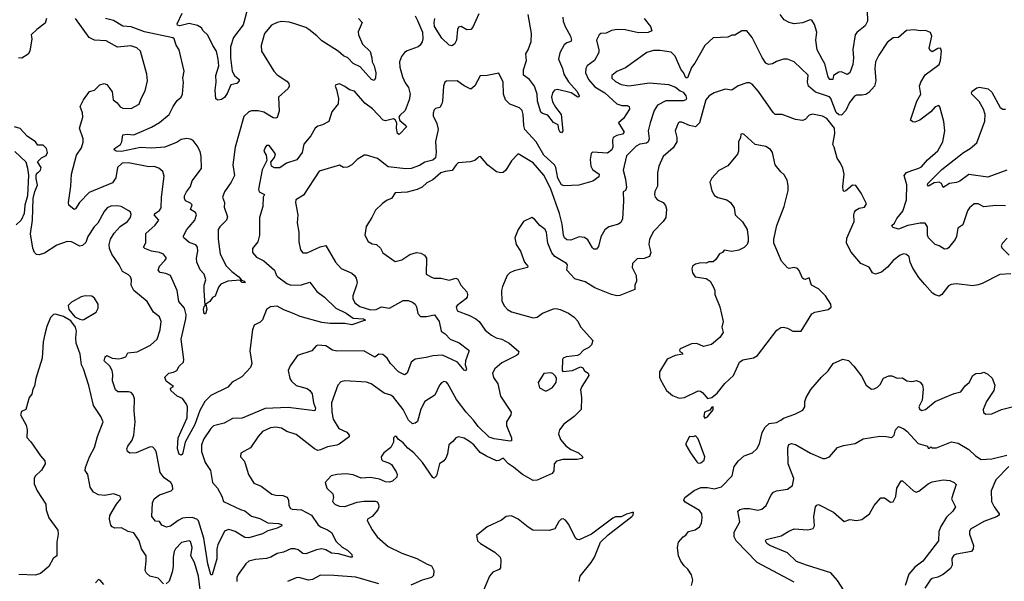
# Model space of a CAD drawing. Extents: x 1954683 to 2060285, y 904798 to 1016299.
# Tile 317 of 472: x 1986162 to 1993437, y 983116 to 987267. Entities that reach past the tile are written whole.
import ezdxf

# ---------------------------------------------------------------- set-up
doc = ezdxf.new("R2010")
doc.units = 0

msp = doc.modelspace()

# ---------------------------------------------------------------- linework, layer by layer
at = {"layer": '0CON10XD'}
for points in [[(1987851.5, 987375), (1987812.3, 987227.7), (1987742.5, 987135), (1987719.1, 987065), (1987719.3, 986985), (1987731.5, 986885), (1987749.2, 986855), (1987782.5, 986825), (1987783.3, 986815), (1987766.7, 986795), (1987722.5, 986785), (1987695, 986720.6), (1987675, 986692.5), (1987653.5, 986676.5), (1987625, 986671.5), (1987611.9, 986681.9), (1987606.8, 986746.8), (1987614.5, 986805), (1987611.4, 986855), (1987632.3, 986925), (1987629.4, 986975), (1987615.7, 987035), (1987589.7, 987075), (1987552.7, 987152.7), (1987516.9, 987185), (1987505, 987206.7), (1987475, 987223.2), (1987415, 987238.5), (1987345, 987220.8), (1987328.8, 987225), (1987324.3, 987235), (1987362.9, 987315)], [(1992422.2, 987405), (1992425.6, 987255), (1992408.3, 987221.7), (1992347.4, 987172.6), (1992335.7, 987155), (1992316.8, 987046.8), (1992322.2, 986985), (1992317.8, 986935), (1992295.8, 986875), (1992275, 986860.6), (1992235, 986880.5), (1992215, 986879.5), (1992174, 986855), (1992170, 986825), (1992147.5, 986825), (1992135, 986843.3), (1992111, 986941), (1992091.8, 986975), (1992054.5, 987045), (1992043.4, 987115), (1992052.7, 987175), (1992035, 987231.2), (1992015, 987262), (1992003.4, 987266.6), (1991946.9, 987243.1), (1991885, 987236.9), (1991846.7, 987245), (1991811.2, 987265), (1991780, 987305)], [(1986359.5, 987275), (1986348.8, 987241.2), (1986287.5, 987195), (1986246.7, 987155), (1986252.5, 987125), (1986236.6, 987033.4), (1986225, 987011.4), (1986178.1, 986981.9), (1986153.6, 986983.6)], [(1988501.7, 986751.7), (1988517.5, 986685), (1988515.6, 986645), (1988469.2, 986585), (1988445.7, 986515), (1988399.7, 986490.3), (1988365, 986480.8), (1988345.5, 986464.5), (1988312.2, 986407.8), (1988262.2, 986347.8), (1988248.8, 986285), (1988209.3, 986230.7), (1988133.3, 986206.7), (1988085, 986172), (1988045, 986171.2), (1988023.3, 986185), (1988017, 986213), (1988045, 986247.5), (1988051.2, 986275), (1988005, 986336.2), (1987985, 986336.2), (1987975, 986322.5), (1987966.7, 986295), (1987983.3, 986265), (1987986.7, 986225), (1987953, 986157), (1987926, 986015), (1987931.2, 985995), (1987970, 985975), (1987960, 985955), (1987958.9, 985885), (1987932.7, 985805), (1987934.3, 985674.3), (1987921.4, 985625), (1987882.5, 985575), (1987880.8, 985545), (1987910.9, 985510.9), (1987965, 985484.3), (1988044.5, 985415), (1988059.4, 985375), (1988070, 985365), (1988135, 985316.9), (1988165, 985304.6), (1988243.7, 985306.3), (1988305.6, 985325.6), (1988357.7, 985257.7), (1988414.6, 985214.6), (1988497.1, 985135), (1988575, 985096.9), (1988625, 985061.5), (1988702.5, 985055), (1988716.2, 985045), (1988615, 985010.6), (1988565, 985021.5), (1988455, 985022.2), (1988395, 985029.1), (1988235, 985072.5), (1988178, 985098), (1988112.7, 985122.7), (1988065, 985148.8), (1988015, 985144.2), (1987985.4, 985124.6), (1987955, 985048), (1987938.7, 985031.3), (1987895, 985008.8), (1987881.4, 984975), (1987861.7, 984818.3), (1987876.7, 984725), (1987866.9, 984695), (1987803, 984627), (1987732.8, 984587.2), (1987699.7, 984550.3), (1987575, 984489.6), (1987530.5, 984445), (1987492.3, 984377.7), (1987455, 984273.6), (1987385.3, 984144.7), (1987365, 984054.6), (1987355, 984047.5), (1987338.9, 984055), (1987326.9, 984095), (1987329.6, 984139.6), (1987333.5, 984175), (1987399.6, 984325), (1987400.7, 984405), (1987395, 984425.7), (1987365, 984466.7), (1987324.7, 984484.7), (1987278, 984525), (1987276.1, 984543.9), (1987297.5, 984555), (1987243.3, 984595), (1987234.1, 984624.1), (1987263.3, 984655), (1987298.3, 984661.7), (1987323.3, 984675), (1987340.8, 984705), (1987371.3, 984735), (1987374, 984755), (1987355.9, 984905), (1987390, 985055), (1987390.6, 985085), (1987379.6, 985135), (1987338.2, 985185), (1987324.4, 985265), (1987275.8, 985375), (1987241.7, 985391.7), (1987199.1, 985399.1), (1987185.5, 985415), (1987195.8, 985445), (1987234.4, 985485.6), (1987246.2, 985505), (1987225, 985532.9), (1987195, 985546.5), (1987135.3, 985555.3), (1987087.5, 985575), (1987076.7, 985585), (1987095, 985616.7), (1987095, 985685.5), (1987162.9, 985747.1), (1987190, 985785), (1987156.2, 985825), (1987165, 985837.2), (1987194.7, 985855.3), (1987208.2, 985875), (1987208.9, 985955), (1987228.9, 986108.9), (1987218.6, 986145), (1987190.2, 986170.2), (1987155, 986181.8), (1987115, 986179.6), (1986965, 986209.6), (1986919.2, 986205), (1986885.6, 986175), (1986872.5, 986097.5), (1986848.5, 986061.5), (1986675, 985988.5), (1986604.1, 985915.9), (1986575, 985868.8), (1986564.4, 985864.4), (1986523.8, 985895), (1986521.4, 985915), (1986539.4, 986035), (1986543.6, 986125), (1986582.5, 986265), (1986619.3, 986320.7), (1986631.7, 986361.7), (1986631.2, 986385), (1986604, 986465), (1986627.8, 986545), (1986625, 986577.5), (1986607.5, 986625), (1986633.8, 986675), (1986678, 986735), (1986715, 986745.6), (1986754.2, 986785.8), (1986785, 986793.8), (1986805, 986786.7), (1986828.8, 986758.8), (1986845, 986732.5), (1986853.1, 986675), (1986882.1, 986652.1), (1986905, 986622), (1986925, 986613.8), (1986985, 986610.8), (1987045, 986641.2), (1987058.6, 986685), (1987088.3, 986741.7), (1987106.7, 986815), (1987101.4, 986865), (1987054.5, 987034.5), (1987027.4, 987057.4), (1986982.5, 987072.5), (1986885, 987064.4), (1986800.9, 987110.9), (1986715, 987116), (1986675.8, 987135.8), (1986575, 987274.5)], [(1990775.6, 987275), (1990823.6, 987215), (1990832.9, 987185), (1990805, 987170.9), (1990735, 987169.8), (1990635, 987191.1), (1990575.4, 987194.6), (1990535, 987187.3), (1990495, 987168.1), (1990455, 987164.2), (1990444.2, 987155), (1990424.3, 987115), (1990442.1, 987045), (1990441.5, 987025), (1990407.8, 986965), (1990354.3, 986925), (1990344.4, 986905), (1990341.5, 986875), (1990363.8, 986825), (1990410.8, 986770.8), (1990485, 986725.3), (1990574.8, 986644.8), (1990611.9, 986631.9), (1990651.5, 986631.5), (1990665.7, 986625), (1990666.9, 986605), (1990623.5, 986536.5), (1990586.2, 986505), (1990629.4, 986435), (1990615, 986420), (1990575, 986411.8), (1990547.1, 986395), (1990541.5, 986375), (1990543.8, 986325), (1990536.4, 986305), (1990505, 986280.8), (1990395, 986286.7), (1990383.6, 986276.4), (1990375.9, 986234.1), (1990380.8, 986185), (1990395, 986160), (1990443.3, 986125), (1990442, 986105), (1990397.8, 986072.2), (1990294.4, 986044.4), (1990185, 986038.1), (1990164.2, 986045), (1990138.1, 986095), (1990124, 986175), (1990113.2, 986195), (1990035, 986264.6), (1989977.7, 986365), (1989895.3, 986455), (1989886.2, 986485), (1989881.8, 986565), (1989874.4, 986595), (1989855.7, 986615), (1989783.2, 986643.2), (1989750.9, 986675), (1989736.2, 986715), (1989734.4, 986805), (1989701.7, 986871.7), (1989615.7, 986854.3), (1989565, 986851.2), (1989525, 986776.7), (1989495, 986752.5), (1989445, 986778.6), (1989395, 986815.6), (1989315, 986812.5), (1989304.3, 986805), (1989293.5, 986775), (1989286.8, 986665), (1989280.5, 986645), (1989265, 986618.8), (1989235, 986611.2), (1989225, 986601.2), (1989215.7, 986575), (1989215.8, 986555), (1989245, 986500), (1989254.3, 986455), (1989234.1, 986365.9), (1989240, 986285), (1989234.7, 986245.3), (1989215, 986227.5), (1989155, 986213.2), (1989115, 986189.7), (1989055, 986166.1), (1989014.4, 986164.4), (1988885, 986180.2), (1988805, 986239.7), (1988725, 986265.8), (1988705.9, 986264.1), (1988655, 986233.8), (1988615, 986194), (1988585, 986176), (1988555, 986174.3), (1988525, 986192.5), (1988375, 986147.5), (1988259.3, 985970.7), (1988202, 985935), (1988198.6, 985915), (1988215.7, 985825), (1988211.4, 985765), (1988224.3, 985695), (1988224.2, 985625), (1988236, 985565), (1988255, 985543.8), (1988285, 985542.9), (1988381.4, 985588.6), (1988425, 985598.8), (1988495.8, 985475), (1988538.1, 985428.1), (1988615, 985392.5), (1988636, 985375), (1988648, 985355), (1988654.2, 985325), (1988651.4, 985305), (1988623.8, 985225), (1988622.3, 985205), (1988637.7, 985175), (1988675, 985146.2), (1988755, 985123), (1988795, 985125.7), (1988835, 985143.5), (1988895, 985134.1), (1988995, 985191.9), (1989032, 985192), (1989065, 985179.4), (1989085, 985164), (1989094.4, 985145), (1989103.3, 985095), (1989122.4, 985072.4), (1989168.2, 985071.8), (1989226.7, 985085), (1989261.8, 985035), (1989277.1, 984965), (1989306.2, 984945), (1989342, 984905), (1989408.2, 984878.2), (1989480, 984825), (1989481.2, 984815), (1989455.5, 984745), (1989454, 984715), (1989462.5, 984685), (1989457.5, 984672.5), (1989445, 984676.2), (1989396.5, 984736.5), (1989355, 984755.4), (1989285, 984787.5), (1989215, 984782.7), (1989165, 984768.9), (1989085, 984758.8), (1989054.5, 984735), (1989025, 984653.3), (1989005, 984641.2), (1988960, 984665), (1988902, 984725), (1988876.2, 984765), (1988845, 984791.2), (1988815, 984793.3), (1988785, 984773.3), (1988705, 984819.6), (1988505, 984815.8), (1988472.5, 984825), (1988425, 984855.6), (1988365, 984862), (1988353, 984857), (1988319.7, 984820.3), (1988215, 984783.8), (1988160.6, 984709.4), (1988146.5, 984675), (1988158.1, 984615), (1988170.8, 984595), (1988205, 984563.3), (1988285, 984540), (1988306.5, 984525), (1988322.4, 984502.4), (1988333.6, 984435), (1988347.5, 984395), (1988342.5, 984375), (1988145, 984401.4), (1987976.2, 984393.8), (1987805, 984322.5), (1987735, 984318.9), (1987673.3, 984285), (1987595, 984265.6), (1987573.3, 984245), (1987521.4, 984168.6), (1987504.4, 984125), (1987504.5, 984075.5), (1987531.1, 983995), (1987571.5, 983935), (1987586.5, 983845), (1987624, 983804), (1987655.3, 983745.3), (1987668.2, 983705), (1987793, 983647), (1987825, 983635.6), (1987875, 983597.8), (1987935, 983580.6), (1987995, 983547.1), (1988073, 983543), (1988096.1, 983536.1), (1988097.5, 983525), (1988065, 983508.1), (1987995, 983490), (1987955, 983467.8), (1987855, 983437.1), (1987825, 983440), (1987755, 983483.2), (1987724.8, 983494.8), (1987705, 983497.5), (1987675, 983487.2), (1987625.2, 983385), (1987619.1, 983355), (1987618.6, 983281.4), (1987585, 983163.8), (1987575, 983163.3), (1987551.9, 983245), (1987521.5, 983435), (1987482.3, 983562.3), (1987471.4, 983575), (1987435, 983588.2), (1987385.2, 983585.2), (1987365, 983582.3), (1987331.5, 983565), (1987275, 983523.1), (1987246.9, 983516.9), (1987211.2, 983531.2), (1987195, 983556.7), (1987165, 983561.2), (1987137.5, 983595), (1987143.8, 983695), (1987155, 983724.2), (1987195, 983755.4), (1987281.4, 983785), (1987292.3, 983797.7), (1987290.8, 983825), (1987277.8, 983845), (1987229.7, 983879.7), (1987200.1, 983920.1), (1987171.6, 984065), (1987165, 984084.4), (1987145, 984107.1), (1987125, 984109.4), (1987022.5, 984065), (1986975, 984063.3), (1986957.1, 984075), (1986953.6, 984095), (1986960.5, 984115), (1986991.8, 984158.2), (1987005.3, 984194.7), (1987016.1, 984295), (1987007.6, 984375), (1987009.1, 984465), (1987000, 984495), (1986985, 984510), (1986965, 984516.4), (1986915, 984517.1), (1986886.4, 984516.4), (1986870.8, 984530.8), (1986846.9, 984596.9), (1986849.6, 984645), (1986843.9, 984675), (1986828.2, 984705), (1986787.1, 984745), (1986793.3, 984775), (1986805, 984783.5), (1986846, 984766), (1986895, 984760.4), (1986915.9, 984764.1), (1986946, 984775), (1986960, 984805), (1987029.2, 984810.8), (1987128.8, 984861.2), (1987176.7, 984905), (1987199.5, 984975), (1987206.7, 985035), (1987195, 985071.2), (1987151.2, 985105), (1987103.7, 985183.7), (1987005.2, 985265.2), (1986985.5, 985305), (1986988.5, 985345), (1986981.5, 985365), (1986965, 985381.5), (1986922.2, 985405), (1986897.8, 985455), (1986842.6, 985532.6), (1986826.4, 985575), (1986823.1, 985605), (1986833.2, 985645), (1986858.8, 985688.8)], [(1988666.2, 987275), (1988691.2, 987245), (1988662.7, 987177.3), (1988664, 987155), (1988695.6, 987085), (1988751.3, 987031.3), (1988764.3, 986985), (1988765.8, 986955), (1988780.6, 986925), (1988792.9, 986875), (1988790, 986835), (1988782, 986818), (1988762.2, 986825), (1988677.3, 986917.3), (1988625, 986941.9), (1988585.6, 986985), (1988555, 986998.8), (1988515, 987034), (1988395, 987109.6), (1988357.7, 987147.7), (1988297.5, 987195), (1988275, 987208.8), (1988194.5, 987235.5), (1988152.8, 987247.2), (1988095, 987252.2), (1988063.8, 987245), (1988021.2, 987225), (1987970.6, 987165), (1987947.1, 987075), (1987949.2, 987035), (1988039.6, 986885), (1988065, 986858.5), (1988135, 986812.9), (1988150, 986795), (1988152.5, 986775), (1988145, 986758.8), (1988074.2, 986695), (1988079.7, 986590.3), (1988065, 986544.3), (1988055, 986538.9), (1988035, 986542.1), (1987965, 986582.7), (1987925, 986593.6), (1987875, 986592.2), (1987855, 986585.6), (1987818.3, 986551.7), (1987753.7, 986323.7), (1987737.8, 986195), (1987747.8, 986115), (1987725.5, 986065), (1987676, 985995), (1987660, 985955), (1987676.2, 985915), (1987671.8, 985881.8), (1987698.3, 985808.3), (1987690.8, 985785), (1987640, 985735), (1987628.2, 985715), (1987628.2, 985645), (1987642.4, 985532.4), (1987688.3, 985448.3), (1987728.8, 985405), (1987780.8, 985365), (1987800.7, 985340.7), (1987820, 985335), (1987827.7, 985322.3), (1987806.2, 985325), (1987791.7, 985341.7), (1987700, 985335), (1987648.9, 985311.1), (1987629.8, 985290.2), (1987605, 985223.8), (1987586.2, 985213.8), (1987566, 985184), (1987537.5, 985165), (1987544.3, 985125), (1987535, 985092.5), (1987523.8, 985093.8), (1987520.4, 985125), (1987525, 985147.5), (1987532.5, 985155), (1987524, 985265), (1987526, 985305), (1987536.9, 985345), (1987525.5, 985385.5), (1987495, 985416.7), (1987470.6, 985475), (1987468.9, 985505), (1987477.7, 985555), (1987474.6, 985584.6), (1987463.8, 985603.8), (1987415, 985620.4), (1987374.4, 985655), (1987370.8, 985665), (1987395.8, 985715), (1987414.3, 985735), (1987455, 985785.7), (1987469.2, 985825), (1987461.4, 985841.4), (1987424.2, 985864.2), (1987435, 985898), (1987425, 985909.6), (1987388.1, 985928.1), (1987379.2, 985945), (1987378.8, 985965), (1987393.6, 985995), (1987425, 986034.2), (1987435.6, 986075), (1987505, 986167.5), (1987502.7, 986255), (1987495, 986292), (1987472.9, 986335), (1987442.7, 986372.7), (1987423.9, 986383.9), (1987395, 986388.2), (1987355, 986382.3), (1987325, 986362.2), (1987233.3, 986325), (1987135, 986316.6), (1987055, 986322.8), (1986915, 986292.2), (1986874.7, 986294.7), (1986860, 986305), (1986863.3, 986315), (1986905.6, 986345), (1986915.8, 986365), (1986923.3, 986415), (1986955, 986420.4), (1987005, 986414.6), (1987045, 986433.6), (1987135, 986471.1), (1987195, 986507.3), (1987266.7, 986565), (1987294.6, 986625.4), (1987325, 986670), (1987353.8, 986695), (1987363.8, 986715), (1987371.2, 986805), (1987366.2, 986835), (1987376, 986885), (1987340.6, 987045), (1987318.2, 987078.2), (1987303.1, 987125), (1987293.4, 987133.4), (1987085, 987175.9), (1986986.4, 987213.6), (1986925, 987217.9), (1986855, 987259.6), (1986796.7, 987275)], [(1989082.9, 987295), (1989100.9, 987260.9), (1989137.1, 987175), (1989140, 987125), (1989135, 987103.8), (1989121.7, 987078.3), (1989106.7, 987065), (1989025, 987036.5), (1989006.1, 987023.9), (1988982.5, 986995), (1988969.1, 986955), (1988970, 986915), (1988991.2, 986845), (1989008.8, 986798.8), (1989035.5, 986765), (1989047.1, 986715), (1989040, 986675), (1989008.9, 986595), (1988970.5, 986559.5), (1988963.4, 986545), (1988970.8, 986520.8), (1989015.5, 986485), (1989019.4, 986475), (1988972, 986425), (1988965, 986419.2), (1988954.2, 986424.2), (1988945.2, 986465), (1988947.8, 986505), (1988937, 986527), (1988924.5, 986534.5), (1988865, 986519), (1988846.5, 986525), (1988767.7, 986607.7), (1988710.8, 986650.8), (1988635, 986737.5), (1988598.3, 986748.3), (1988565, 986774), (1988525, 986792.5), (1988497.5, 986785), (1988493.3, 986775), (1988501.7, 986751.7)], [(1989555, 987310), (1989508.8, 987211.2), (1989495.6, 987195), (1989465, 987192.7), (1989425, 987215.6), (1989405, 987210.8), (1989396.6, 987193.4), (1989390.5, 987115), (1989374.6, 987085.4), (1989355, 987074.4), (1989335, 987077.8), (1989279.9, 987129.9), (1989227.9, 987215), (1989223.4, 987245), (1989228.7, 987275)], [(1990174.2, 987285), (1990177.8, 987255), (1990192.3, 987215), (1990232.7, 987145), (1990239.5, 987115), (1990235, 987104.4), (1990204, 987095), (1990185, 987081.4), (1990151.9, 987021.9), (1990143.6, 986975), (1990172.7, 986905), (1990181.5, 986865), (1990217.9, 986807.9), (1990280, 986735), (1990295.8, 986705), (1990293.8, 986696.2), (1990285, 986693.3), (1990237.2, 986727.2), (1990135, 986751.8), (1990113.7, 986746.3), (1990098.2, 986725), (1990092.4, 986695), (1990099.9, 986659.9), (1990120.3, 986620.3), (1990162.2, 986565), (1990174.4, 986445), (1990165, 986429.4), (1990155, 986435.8), (1990145.6, 986455), (1990139.7, 986489.7), (1990105, 986506.7), (1990065, 986562), (1990024.1, 986574.1), (1990013, 986583), (1989988.8, 986665), (1989984.7, 986715), (1989966.2, 986776.2), (1989928, 986825), (1989885, 986856.7), (1989883.8, 986895), (1989906.8, 986965), (1989901.8, 987015), (1989919.1, 987045), (1989940.8, 987105), (1989944.7, 987165), (1989919.7, 987305)], [(1993445, 985891.8), (1993375, 985893.5), (1993285, 985884.5), (1993245, 985905.8), (1993214.6, 985905.4), (1993178.8, 985875), (1993165, 985853.3), (1993130, 985750), (1993094, 985725), (1993084.4, 985665), (1993075, 985642.5), (1993025, 985580.8), (1993015, 985572.5), (1992995, 985570.8), (1992955, 985595.8), (1992925, 985606), (1992878, 985655), (1992870.6, 985675), (1992870, 985735), (1992851.7, 985761.7), (1992815, 985761.9), (1992725, 985744.5), (1992655, 985719.2), (1992615, 985731.2), (1992608.3, 985738.3), (1992606.2, 985745), (1992625, 985762), (1992642, 985798), (1992687.8, 985852.2), (1992715.4, 985935), (1992716.9, 986045), (1992697.5, 986115), (1992713.4, 986136.6), (1992753, 986153), (1992805, 986168), (1992825, 986180), (1992868.8, 986231.2), (1992945, 986296.7), (1992982.5, 986365), (1992998.8, 986445), (1992991.2, 986515), (1992961.7, 986621.7), (1992952.5, 986632.5), (1992925, 986622), (1992893.8, 986585), (1992813.3, 986525), (1992775, 986508.8), (1992760.5, 986510.5), (1992744, 986524), (1992790.9, 986665), (1992819.1, 986715), (1992810.8, 986775), (1992820, 986805), (1992852, 986858), (1992956, 986935), (1992966.7, 986965), (1992973.3, 987035), (1992965, 987056.7), (1992945, 987053.8), (1992905, 987030), (1992889.3, 987039.3), (1992882.5, 987055), (1992902.5, 987145), (1992892.9, 987172.9), (1992855, 987187.5), (1992815, 987183.1), (1992772, 987192), (1992715, 987187.5), (1992655, 987136), (1992615, 987131.5), (1992572.6, 987097.4), (1992509.4, 987005), (1992485.6, 986955), (1992480, 986905), (1992488.5, 986815), (1992478.1, 986775), (1992435, 986727.5), (1992415, 986713.8), (1992385, 986707.8), (1992345, 986709.2), (1992329.2, 986700.8), (1992293.9, 986655), (1992265, 986594.4), (1992235, 986561.5), (1992215, 986564.1), (1992195, 986581.8), (1992155, 986683.5), (1992145.2, 986695.2), (1992041.4, 986731.4), (1991991.4, 986775), (1991982.5, 986805), (1991987, 986857), (1991885, 986956), (1991835, 986973.8), (1991805, 986973.8), (1991755, 986958), (1991725, 986939.2), (1991695, 986935.7), (1991675, 986945.8), (1991647.8, 986987.8), (1991575, 987136), (1991535, 987183.3), (1991497, 987183), (1991445, 987153.3), (1991425, 987152.5), (1991395, 987136.7), (1991285, 987133.3), (1991224.3, 987075.7), (1991151.2, 986945), (1991125, 986912.5), (1991095, 986836.7), (1991085, 986837.5), (1991065.8, 986875.8), (1991048.8, 986895), (1991005, 986996.7), (1990975.7, 987025.7), (1990895, 987040), (1990845, 987038.1), (1990796.7, 987025), (1990638.7, 986911.3), (1990575, 986884.2), (1990537.5, 986855), (1990536.9, 986835), (1990565, 986808.9), (1990605, 986788.6), (1990663.2, 986776.8), (1990815, 986799.1), (1990955, 986786.9), (1991008, 986768), (1991041.1, 986741.1), (1991065, 986730.8), (1991085, 986703.8), (1991089.4, 986685), (1991084, 986675), (1991065, 986667.8), (1990935, 986666.1), (1990875.5, 986635), (1990850.8, 986595), (1990820, 986505), (1990805.4, 986444.6), (1990813.6, 986386.4), (1990806.7, 986365), (1990793.8, 986355), (1990744.3, 986345.7), (1990717.5, 986332.5), (1990645, 986261.2), (1990620.4, 986155), (1990638.7, 986088.7), (1990644.6, 986025.4), (1990638.8, 986005), (1990620, 985995), (1990623.3, 985925), (1990615.6, 985795), (1990603, 985767), (1990587.5, 985755), (1990515, 985735.8), (1990485, 985713.3), (1990455, 985662.5), (1990438.6, 985591.4), (1990425, 985569.4), (1990405, 985570.9), (1990395, 985579.5), (1990359, 985639), (1990335, 985656.3), (1990295, 985660.5), (1990235, 985638), (1990205, 985638.5), (1990186.9, 985655), (1990178.8, 985675), (1990169.8, 985755), (1990151.2, 985835), (1990085, 986021.9), (1990035, 986116.5), (1989955, 986209.5), (1989845, 986276.2), (1989795, 986222.5), (1989753.3, 986155), (1989735, 986136.7), (1989715, 986133.8), (1989685, 986141.2), (1989621.2, 986191.2), (1989566.7, 986255), (1989555, 986253.3), (1989545, 986242.5), (1989524.2, 986225.8), (1989490, 986215), (1989402.1, 986207.9), (1989386.9, 986195), (1989358.5, 986151.5), (1989305, 986145.6), (1989273.8, 986135), (1989215, 986082), (1989170.2, 986059.8), (1989135, 986029.2), (1989097.9, 986012.1), (1989025, 985991.4), (1988935, 985986.7), (1988910, 985945), (1988877.3, 985932.7), (1988841.9, 985908.1), (1988790.9, 985859.1), (1988764.2, 985805), (1988720.9, 985739.1), (1988713.1, 985675), (1988736.5, 985626.5), (1988765, 985610), (1988798, 985605), (1988826.9, 985576.9), (1988845, 985544.4), (1988935, 985480), (1988985, 985491.5), (1989045, 985531.4), (1989094.4, 985545.6), (1989125, 985541.9), (1989154, 985525), (1989167.1, 985505), (1989164.2, 985385), (1989204.7, 985364.7), (1989225, 985355.6), (1989275, 985355.7), (1989335, 985342.5), (1989384.2, 985355.8), (1989398.8, 985348.8), (1989421.4, 985305), (1989465.5, 985255.5), (1989470.8, 985235), (1989467.5, 985215), (1989457.6, 985202.4), (1989394, 985155), (1989388, 985145), (1989393.8, 985115), (1989485, 985080.8), (1989531.2, 985055), (1989555.8, 985035), (1989601.7, 984971.7), (1989648.6, 984935), (1989682.5, 984915), (1989725, 984904.7), (1989778.8, 984875), (1989849.5, 984815), (1989846.1, 984795), (1989833.6, 984785), (1989725, 984730.4), (1989673.4, 984686.6), (1989654.2, 984655), (1989661.7, 984621.7), (1989695.5, 984575), (1989714.6, 984484.6), (1989794.2, 984365), (1989790, 984345), (1989760, 984295), (1989757.9, 984267.9), (1989795.6, 984175), (1989795, 984154.3), (1989785, 984151.1), (1989668.1, 984168.1), (1989631.7, 984181.7), (1989550.6, 984260.6), (1989515, 984307.9), (1989459.7, 984365), (1989389.4, 984459.4), (1989325, 984576), (1989315, 984586.9), (1989295, 984591.4), (1989277.6, 984582.4), (1989264.6, 984565.4), (1989229.5, 984490.5), (1989155, 984444.2), (1989125, 984389.2), (1989101.9, 984298.1), (1989085, 984283.6), (1989065, 984280.4), (1989035, 984307.5), (1988995.3, 984385), (1988925, 984476.5), (1988905, 984490.5), (1988855.9, 984505.9), (1988758, 984575), (1988725, 984586.7), (1988565, 984598.6), (1988535, 984589.2), (1988512.5, 984565), (1988466.2, 984435), (1988467.3, 984365), (1988477.3, 984315), (1988521.1, 984245), (1988578.1, 984218.1), (1988597.1, 984195), (1988595.4, 984184.6), (1988521.5, 984128.5), (1988505, 984120.9), (1988435, 984110.6), (1988383.7, 984086.3), (1988365, 984083.6), (1988340, 984095), (1988205, 984202), (1988135, 984222.2), (1988095, 984247.8), (1988055, 984254.3), (1988015, 984250.6), (1987957, 984223), (1987923.6, 984186.4), (1987866.9, 984103.1), (1987796.4, 984063.6), (1987793.8, 984035), (1987821.2, 984005), (1987826.8, 983986.8), (1987851.9, 983905), (1987891.9, 983841.9), (1987945, 983818.6), (1988025, 983760), (1988055, 983751.8), (1988105, 983749.6), (1988136.9, 983736.9), (1988148.9, 983715), (1988150.6, 983675), (1988163.3, 983655), (1988175, 983649.1), (1988245, 983644.7), (1988317.1, 983605), (1988365.5, 983535), (1988385, 983518.9), (1988437.2, 983497.2), (1988465.4, 983475.4), (1988501.1, 983411.1), (1988545, 983368.1), (1988583.8, 983345), (1988616, 983315), (1988618.8, 983295), (1988605, 983293.3), (1988518.1, 983318.1), (1988465, 983324.6), (1988425, 983348.4), (1988395, 983355.8), (1988355, 983348.6), (1988275, 983317.9), (1988255, 983322.5), (1988219, 983349), (1988195, 983354.7), (1988165, 983354.6), (1988109.8, 983330.2), (1988065, 983321.5), (1988016.2, 983295), (1987985, 983285.5), (1987905, 983277.9), (1987855.5, 983264.5), (1987832, 983245), (1987776, 983165), (1987767.3, 983142.7), (1987765.8, 983115)], [(1993485, 985388.8), (1993405, 985384), (1993274.2, 985315.8), (1993245, 985306), (1993205, 985299.2), (1993085, 985314.4), (1993045, 985310.5), (1993025, 985298.6), (1992975, 985236.7), (1992955, 985223.8), (1992925, 985232), (1992906.2, 985245), (1992849.6, 985309.6), (1992805, 985362), (1992760.2, 985430.2), (1992742.2, 985475), (1992734.4, 985515), (1992715, 985532.2), (1992694.5, 985535.5), (1992668, 985525), (1992615, 985487.5), (1992575, 985438), (1992529.2, 985400.8), (1992485, 985385.8), (1992464, 985395), (1992437.6, 985437.6), (1992375.8, 985465), (1992305, 985547.5), (1992271.8, 985615), (1992272.6, 985652.6), (1992326.9, 985775), (1992325.5, 985825), (1992330.6, 985845), (1992341.2, 985858.8), (1992365, 985872.5), (1992405, 985880), (1992418, 985905), (1992380, 985985), (1992341.2, 986041.2), (1992315, 986044.3), (1992265, 986001.2), (1992255, 985997.5), (1992247.5, 986005), (1992243.9, 986033.9), (1992253.8, 986123.8), (1992245, 986170), (1992226.7, 986206.7), (1992202.3, 986242.3), (1992180, 986325), (1992169.2, 986345), (1992185.6, 986424.4), (1992181.8, 986465), (1992125, 986536.9), (1992094.5, 986554.5), (1992020.9, 986569.1), (1991995, 986560.8), (1991965, 986530), (1991945, 986520.6), (1991895, 986527.8), (1991795, 986565.5), (1991745, 986566.9), (1991729.5, 986579.5), (1991621.5, 986735), (1991575, 986788.9), (1991555, 986800.6), (1991535, 986800.5), (1991471.8, 986778.2), (1991425, 986745.8), (1991375, 986753.6), (1991294, 986725), (1991255.6, 986705), (1991231.2, 986675), (1991185, 986504.3), (1991155, 986474.5), (1991110.8, 986485), (1991055, 986509.2), (1991035, 986508.8), (1991027.7, 986502.3), (1991005.8, 986445), (1991018.1, 986395), (1991016.2, 986363.8), (1990990.8, 986319.2), (1990915.7, 986255), (1990884.3, 986185), (1990874.2, 986135), (1990874.3, 986035), (1990854.3, 985995.7), (1990852.9, 985975), (1990858.1, 985955), (1990873.3, 985935), (1990916.5, 985916.5), (1990933.6, 985893.6), (1990941.4, 985865), (1990936, 985805), (1990917.5, 985775), (1990845, 985700), (1990814.4, 985645), (1990810.8, 985605), (1990824.3, 985545), (1990815, 985516.7), (1990775, 985500.6), (1990725, 985498.9), (1990690, 985465), (1990686.9, 985435), (1990716.7, 985375), (1990718.8, 985335), (1990708, 985305), (1990707.1, 985272.9), (1990595, 985229.2), (1990575, 985226), (1990535, 985236), (1990412.5, 985285), (1990339.1, 985329.1), (1990262.5, 985352.5), (1990204.3, 985415), (1990210, 985455), (1990203.3, 985465), (1990115, 985515.5), (1990092.8, 985542.8), (1990064.4, 985615), (1990053.6, 985693.6), (1990045, 985716), (1990005, 985745.8), (1989965, 985792.9), (1989945, 985804), (1989884.2, 985775), (1989845, 985716.7), (1989821.2, 985655), (1989831.2, 985605), (1989861.2, 985555), (1989892, 985475), (1989916.2, 985445), (1989913.9, 985436.1), (1989815, 985409.6), (1989784.3, 985395), (1989764.4, 985375), (1989728.5, 985295), (1989721.2, 985265), (1989725.4, 985185.4), (1989745, 985149.2), (1989766.9, 985125), (1989796.7, 985106.7), (1989955, 985063.5), (1989985, 985068.5), (1990025, 985097.8), (1990105, 985128.5), (1990125, 985132.2), (1990154.6, 985124.6), (1990216.8, 985096.8), (1990258.3, 985068.3), (1990285, 985037.5), (1990305, 984996.7), (1990397.5, 984895), (1990386.4, 984863.6), (1990366.1, 984843.9), (1990327.5, 984825), (1990297.6, 984792.4), (1990284.4, 984785.6), (1990200, 984775), (1990178, 984765), (1990172.9, 984755), (1990170, 984675), (1990175, 984667.5), (1990245.7, 984674.3), (1990305, 984700), (1990323.3, 984693.3), (1990335, 984672.5), (1990362.5, 984655), (1990366.4, 984636.4), (1990314.3, 984555.7), (1990305, 984530), (1990312.5, 984475), (1990311.2, 984385), (1990258.8, 984335), (1990183.4, 984276.6), (1990151.2, 984235), (1990144.1, 984205.9)], [(1993135, 986284.1), (1993185.6, 986314.4), (1993233, 986357), (1993293.6, 986516.4), (1993295.2, 986565), (1993284.3, 986605), (1993251, 986661), (1993196, 986715), (1993193.8, 986726.2), (1993200.7, 986739.3), (1993235, 986764), (1993255, 986767.5), (1993316.7, 986755), (1993345, 986730), (1993407.6, 986617.6), (1993425, 986604.5), (1993445, 986604.5)], [(1986858.8, 985688.8), (1986905, 985738.6), (1986959.4, 985775), (1986980, 985805), (1986985.8, 985825.8), (1986980, 985845), (1986968, 985855), (1986911.2, 985885), (1986885, 985890.9), (1986835, 985888.5), (1986809.2, 985875), (1986785, 985849.2), (1986738.1, 985761.9), (1986711.9, 985735), (1986666.4, 985665), (1986649.4, 985620.6), (1986625, 985597.5), (1986605, 985593.8), (1986545, 985623.9), (1986512.9, 985627.1), (1986435, 985600), (1986345, 985541.5), (1986305, 985527.5), (1986285, 985530), (1986271.5, 985545), (1986258.3, 985578.3), (1986240.7, 985685), (1986255.6, 985785), (1986262.5, 985945), (1986272.6, 985997.4), (1986294.2, 986044.2), (1986282.3, 986092.3), (1986282.3, 986117.7), (1986288.3, 986131.7), (1986300.8, 986139.2), (1986315.9, 986154.1), (1986321.2, 986175), (1986293.8, 986215), (1986322.5, 986245), (1986358.3, 986261.7), (1986366, 986285), (1986358.8, 986315), (1986335, 986340), (1986295, 986338), (1986279.4, 986365), (1986216.8, 986406.8), (1986165, 986462.5), (1986124.2, 986475.8)], [(1991245, 984467.5), (1991275, 984473.3), (1991314.2, 984505.8), (1991371.3, 984578.7), (1991435, 984636.7), (1991480, 984735), (1991505, 984752.5), (1991585, 984767.8), (1991613.8, 984785), (1991757, 984973), (1991785, 984991.2), (1991805, 984993.8), (1991835, 984986), (1991875, 984964), (1991935, 984964), (1992015, 985092), (1992037.5, 985105), (1992135.7, 985124.3), (1992157.7, 985142.3), (1992156.2, 985165), (1992116.9, 985225), (1992065, 985277.1), (1992012.5, 985305), (1991995, 985357.5), (1991965, 985346), (1991955, 985348), (1991945, 985356.7), (1991922.1, 985412.1), (1991907.8, 985427.8), (1991885, 985434.6), (1991848.6, 985428.6), (1991835, 985432.5), (1991791.8, 985481.8), (1991734.3, 985614.3), (1991734.2, 985644.2), (1991755.7, 985745), (1991810.6, 985885), (1991840, 986005), (1991840.7, 986040.7), (1991831.7, 986081.7), (1991810.7, 986120.7), (1991785, 986142.5), (1991744.4, 986194.4), (1991724.4, 986284.4), (1991708.3, 986308.3), (1991675, 986328.6), (1991595, 986343.8), (1991515, 986418.8), (1991505, 986423.3), (1991490.7, 986419.3), (1991488.8, 986395), (1991474.2, 986364.2), (1991472.9, 986295), (1991465, 986273.3), (1991394.2, 986185.8), (1991328.8, 986151.2), (1991276.2, 986095), (1991262, 986065), (1991275, 986002.5), (1991295, 985966.7), (1991321.2, 985951.2), (1991387.5, 985935), (1991413.8, 985915), (1991442, 985875), (1991447.5, 985825), (1991503, 985773), (1991536, 985715), (1991543.8, 985655), (1991543.6, 985626.4), (1991536.1, 985603.9), (1991516.1, 985583.9), (1991475, 985562), (1991425, 985553.3), (1991367.5, 985562.5), (1991353.9, 985546.1), (1991333.3, 985535), (1991306.7, 985495), (1991285, 985477.5), (1991255, 985476.7), (1991233, 985467), (1991195, 985470), (1991155, 985460), (1991134.2, 985445.8), (1991128.8, 985425), (1991133.8, 985395), (1991153.3, 985365), (1991235, 985353.3), (1991263, 985333), (1991289.5, 985289.5), (1991298.8, 985265), (1991298.8, 985235), (1991334.2, 985145), (1991358.8, 985035), (1991348.8, 984995), (1991358.8, 984955), (1991335, 984916.7), (1991272.5, 984865), (1991215, 984850.8), (1991165, 984874), (1991125, 984872), (1991042.5, 984835), (1991036.7, 984825), (1991040, 984815), (1991057.5, 984805), (1991062.5, 984795), (1991005, 984783.5), (1990945, 984758.8), (1990890, 984665), (1990890, 984625), (1990896.7, 984605), (1990941.2, 984525), (1990985, 984490), (1991035, 984470), (1991075, 984473.3), (1991175, 984522.5), (1991191.7, 984521.7), (1991209.3, 984509.3), (1991245, 984467.5)], [(1986125, 986292), (1986206, 986215), (1986220.3, 986170.3), (1986227.6, 986117.6), (1986219.1, 985965), (1986200, 985895), (1986195.4, 985834.6), (1986172, 985785), (1986135, 985750)], [(1993455.5, 986154.5), (1993315, 986103.3), (1993175, 986123.3), (1993107.5, 986072.5), (1993085, 986063.5), (1993033, 986057), (1992985, 986027.5), (1992973.8, 986055), (1992956, 986066), (1992918.6, 986061.4), (1992876.8, 986036.8), (1992870, 986045), (1992872.8, 986055), (1992975, 986160), (1993135, 986284.1)], [(1993458, 985652), (1993423.9, 985616.1), (1993413.3, 985595), (1993419.7, 985579.7), (1993472, 985525)], [(1986625, 985047.5), (1986635, 985051.2), (1986727.5, 985105), (1986742.5, 985135), (1986742.5, 985165), (1986715, 985207.5), (1986695, 985222.5), (1986646.4, 985226.4), (1986615, 985218.8), (1986545, 985178.8), (1986520, 985155), (1986525.6, 985125), (1986569.9, 985069.9), (1986605, 985052.3), (1986625, 985047.5)], [(1987225, 983098), (1987185, 983139.4), (1987123.6, 983153.6), (1987097.5, 983175), (1987090, 983195), (1987095.8, 983264.2), (1987096.5, 983305), (1987062.5, 983355), (1987045.4, 983415.4), (1987006, 983475), (1986963.4, 983483.4), (1986915, 983510.8), (1986865, 983508.7), (1986845, 983517.3), (1986835, 983530), (1986824.7, 983575), (1986827.3, 983602.7), (1986876.5, 983685), (1986908, 983725), (1986904, 983744), (1986855, 983762.5), (1986791.2, 983748.8), (1986745, 983754), (1986706.7, 983775), (1986681.7, 983811.7), (1986665.7, 983905), (1986645.8, 983935), (1986647.3, 983957.3), (1986677.1, 984035), (1986714.3, 984105), (1986735.8, 984185), (1986778.8, 984295), (1986762, 984335), (1986706.4, 984415), (1986673.7, 984563.7), (1986634.3, 984685), (1986617.8, 984715), (1986608.1, 984795), (1986580, 984875), (1986576, 984915), (1986582.5, 984965), (1986573.6, 984995), (1986539.9, 985039.9), (1986485, 985072.7), (1986425, 985091.2), (1986411.2, 985088.8), (1986388.8, 985065), (1986361.7, 984998.3), (1986347.3, 984942.7), (1986335.8, 984885), (1986327.5, 984765), (1986280, 984615), (1986272.3, 984557.7), (1986260, 984535), (1986251.7, 984498.3), (1986231.2, 984475), (1986206.7, 984385), (1986175, 984370), (1986168.8, 984345), (1986209.7, 984269.7), (1986216, 984235), (1986215, 984177.5), (1986245, 984147.5), (1986315, 984044.2)], [(1991126.2, 983085), (1991135.8, 983124.2), (1991125, 983163.3), (1991099.2, 983205), (1991070.8, 983230.8), (1991046.7, 983265), (1991029.1, 983305), (1991023.1, 983365), (1991030.6, 983405), (1991065, 983444), (1991084.2, 983455.8), (1991103.3, 983485), (1991153.1, 983496.9), (1991185, 983518.8), (1991200, 983545), (1991205.8, 983585), (1991201.2, 983615), (1991185, 983638.8), (1991079.8, 983699.8), (1991070, 983715), (1991076.7, 983735), (1991145, 983788), (1991195, 983808.4), (1991245, 983810), (1991295, 983798.2), (1991348.1, 983815), (1991425.8, 983895), (1991440.6, 983965), (1991472.7, 984005), (1991515, 984041.9), (1991576.7, 984065), (1991608, 984095), (1991627.4, 984132.6), (1991648.2, 984215), (1991669.1, 984255), (1991698.5, 984281.5), (1991755, 984290.3), (1991785, 984307.5), (1991805, 984322.2), (1991888.7, 984351.3), (1991949.5, 984380.5), (1991963.3, 984405), (1991964, 984445), (1991972.5, 984475), (1992007.8, 984532.2), (1992085.6, 984624.4), (1992135, 984671.2), (1992173.6, 984726.4), (1992245, 984757.5), (1992285, 984746.7), (1992325.9, 984705.9), (1992380.7, 984630.7), (1992416.7, 984565), (1992455, 984536.2), (1992475, 984538), (1992499.1, 984550.9), (1992518.7, 984571.3), (1992545, 984616.2), (1992585, 984633.8), (1992605, 984633.8), (1992645, 984618), (1992685, 984620), (1992717.7, 984597.7), (1992755, 984592.9), (1992788.8, 984598.8), (1992815, 984588), (1992832.5, 984565), (1992837.1, 984535), (1992831.2, 984455), (1992806.2, 984405), (1992809.5, 984389.5), (1992825, 984378), (1992856, 984385), (1992925, 984445.6), (1992995.6, 984474.4), (1993067.5, 984505), (1993115, 984516.2), (1993149.1, 984560.9), (1993177.5, 984585), (1993205, 984638), (1993227.3, 984652.7), (1993265, 984654), (1993285, 984661.2), (1993315, 984646), (1993346.8, 984616.8), (1993366, 984565), (1993358.8, 984525), (1993306, 984445), (1993282, 984385), (1993284.3, 984364.3), (1993301.2, 984351.2), (1993345, 984352.5), (1993417.5, 984385), (1993525, 984413.8)], [(1990055, 984522.9), (1990096, 984545), (1990126.7, 984585), (1990127.5, 984615), (1990120.7, 984630.7), (1990100.7, 984650.7), (1990086.4, 984656.4), (1990035, 984652.5), (1989993.8, 984585), (1990003.3, 984545), (1990043.4, 984523.4), (1990055, 984522.9)], [(1991225, 984322.5), (1991245, 984332.5), (1991285, 984382.5), (1991286.2, 984406.2), (1991275, 984402.5), (1991260, 984380), (1991222.5, 984365), (1991217.5, 984335), (1991225, 984322.5)], [(1991885, 983108.6), (1991610, 983255), (1991454.6, 983415), (1991442, 983445), (1991441.3, 983478.7), (1991481.9, 983555), (1991468, 983635), (1991482.4, 983647.6), (1991512.7, 983652.7), (1991555, 983652.9), (1991615, 983641.5), (1991645, 983648.6), (1991678, 983675), (1991713.8, 983755), (1991731.2, 983775), (1991755, 983785.5), (1991835, 983797.5), (1991871.2, 983825), (1991881.9, 983875), (1991840.4, 983985), (1991836.7, 984103.3), (1991845, 984127.5), (1991865, 984133.1), (1991895, 984127.3), (1992004, 984064), (1992095, 984024.2), (1992114.2, 984024.2), (1992145, 984035.7), (1992205, 984105.7), (1992249.7, 984120.3), (1992335.8, 984134.2), (1992395, 984168), (1992517.7, 984187.7), (1992565, 984186.2), (1992605, 984177.5), (1992624, 984195), (1992634.2, 984235), (1992655, 984260), (1992695, 984243.5), (1992715.9, 984225.9), (1992801.4, 984135), (1992870, 984115), (1992875, 984100), (1992885, 984100), (1992895, 984110), (1992902.5, 984102.5), (1992935, 984101.2), (1993045.7, 984145.7), (1993095, 984135.7), (1993175, 984090.8), (1993223.6, 984043.6), (1993265, 984017.1), (1993345, 984020.8), (1993455, 984048.9)], [(1990144.1, 984205.9), (1990158, 984165), (1990197.9, 984117.9), (1990235, 984090.8), (1990290, 984065), (1990322.5, 984035), (1990315, 984023.8), (1990280, 984015), (1990175, 984015.6), (1990127, 984003), (1990111.1, 983985), (1990107.6, 983932.4), (1990097.1, 983912.9), (1989985, 983863.8), (1989955, 983861.4), (1989876.1, 983906.1), (1989810.3, 983960.3), (1989773, 983983), (1989735, 984026.7), (1989701.4, 984008.6), (1989685, 984007.3), (1989610.6, 984040.6), (1989565, 984068.9), (1989517.1, 984125), (1989485, 984150), (1989445, 984172.5), (1989405, 984183.3), (1989385, 984176.7), (1989361.7, 984148.3), (1989332, 984125), (1989321.7, 984058.3), (1989310, 984025), (1989295.7, 984005), (1989263.1, 983985), (1989241.2, 983895), (1989225, 983877.5), (1989215, 983883.3), (1989138.8, 983995), (1989075, 984065.8), (1989029.8, 984099.8), (1988995, 984139.4), (1988957.5, 984167.5), (1988945.7, 984185.7), (1988935, 984188.8), (1988922.7, 984177.3), (1988923.3, 984145), (1988904, 984105), (1988851.4, 984065), (1988833.6, 984035), (1988835.6, 984015.6), (1988845, 984006), (1988895, 983990), (1988909.7, 983979.7), (1988943.9, 983923.9), (1988950, 983905), (1988947.5, 983885), (1988917.5, 983855), (1988895, 983848.8), (1988865, 983850), (1988819.5, 983869.5), (1988755, 983882.2), (1988685, 983877.5), (1988625, 983902), (1988575, 983909.2), (1988504.4, 983905.6), (1988462.5, 983895), (1988418.8, 983845), (1988430, 983805), (1988475, 983762.5), (1988480, 983735), (1988472.9, 983705), (1988493.7, 983683.7), (1988525, 983671.9), (1988565, 983669.4), (1988655, 983699.5), (1988705, 983708.5), (1988788.1, 983708.1), (1988802.5, 983702.5), (1988814, 983685), (1988816, 983665), (1988807.5, 983645), (1988765, 983595.7), (1988732.5, 983575), (1988729.4, 983565), (1988765.6, 983495.6), (1988802.5, 983445), (1988885, 983372.5), (1988984.6, 983324.6), (1989095, 983284.4), (1989172, 983242), (1989205, 983230.8), (1989221.8, 983195), (1989220.5, 983159.5), (1989205.3, 983144.7), (1989135, 983124.7), (1989052.3, 983087.7)], [(1991175, 983990), (1991195, 983992), (1991219.7, 984010.3), (1991224.3, 984035), (1991175, 984170), (1991155, 984190), (1991135, 984182.5), (1991110, 984185), (1991083.8, 984135), (1991084.1, 984124.1), (1991117.8, 984065), (1991165, 984000), (1991175, 983990)], [(1986315, 984044.2), (1986346.9, 984005), (1986350.6, 983985), (1986322.4, 983937.6), (1986275, 983892.5), (1986268.8, 983875), (1986268.8, 983835), (1986290, 983785), (1986354.2, 983685), (1986356.2, 983645), (1986376.7, 983585), (1986444.1, 983494.1), (1986445.6, 983465), (1986436.2, 983405), (1986437, 983303), (1986410, 983285), (1986377.5, 983225), (1986315, 983174.6), (1986275, 983161.2), (1986155, 983165.5)], [(1993471.1, 983965), (1993374.5, 983865), (1993340.6, 983785), (1993341.5, 983705), (1993361.9, 983665), (1993398, 983615), (1993398.8, 983605), (1993378.7, 983591.3), (1993285, 983556.9), (1993188.3, 983501.7), (1993180, 983485), (1993180.8, 983465), (1993208.6, 983381.4), (1993207.1, 983355), (1993193.8, 983335), (1993085, 983317.1), (1993065, 983307.8), (1993049.4, 983285), (1993051.4, 983235), (1993040.7, 983209.3), (1992984.2, 983165), (1992945, 983145.5), (1992905, 983136.2), (1992890, 983125), (1992850, 983065)], [(1992253.8, 983045), (1992205, 983122.5), (1992155, 983179.1), (1991975, 983234.3), (1991902.8, 983262.8), (1991835.6, 983325), (1991705, 983379.7), (1991682.2, 983395), (1991671.4, 983415), (1991678, 983425), (1991788.7, 983451.3), (1991844.7, 983485.3), (1991885, 983503.1), (1991985, 983497.1), (1992024.5, 983505.5), (1992035.6, 983525), (1992028.9, 983595), (1992042.2, 983665), (1992051.2, 983678.8), (1992065, 983684.4), (1992175, 983627.9), (1992255, 983558.2), (1992295, 983572.5), (1992345, 983564.5), (1992385, 983572.7), (1992440.4, 983615), (1992475, 983675.8), (1992525, 983733.8), (1992551.7, 983731.7), (1992595, 983701.2), (1992615, 983703.3), (1992635, 983742.5), (1992642.2, 983805), (1992675, 983857.5), (1992685, 983858), (1992765.8, 983785), (1992785, 983775.6), (1992805, 983783.1), (1992874.1, 983835.9), (1992905, 983850), (1992985, 983866), (1993035, 983860), (1993066.7, 983845), (1993080.5, 983830.5), (1993062.5, 983772.5), (1993048, 983725), (1993077.5, 983665), (1993056.9, 983635), (1993010.2, 983589.8), (1992968.5, 983521.5), (1992953, 983483), (1992951.4, 983415), (1992835, 983265.6), (1992775, 983221.1), (1992731.7, 983168.3), (1992705.2, 983085)], [(1989721.9, 983568.1), (1989615, 983518.8), (1989537.5, 983455), (1989543.3, 983415), (1989566.7, 983395), (1989671.7, 983331.7), (1989711.2, 983295), (1989717.5, 983275), (1989713.8, 983215), (1989705, 983204.2), (1989657.4, 983182.6), (1989632.5, 983155), (1989578.1, 983025)], [(1990296, 983115), (1990304, 983155), (1990384, 983255), (1990408, 983295), (1990453.8, 983405), (1990510.4, 983459.6), (1990685.7, 983595), (1990693.8, 983605), (1990696.1, 983626.1), (1990645, 983612.5), (1990605, 983592.5), (1990565, 983592.5), (1990545, 983582.5), (1990385.8, 983464.2), (1990295, 983423.3), (1990280, 983425), (1990267.5, 983435), (1990220, 983535), (1990195, 983567.5), (1990176.4, 983576.4), (1990163.9, 983576.1), (1990145, 983557.5), (1990115, 983502.5), (1990075, 983492), (1989954.5, 983494.5), (1989918, 983515), (1989845, 983576), (1989795, 983598.8), (1989756.1, 983593.9), (1989721.9, 983568.1)], [(1987510.9, 982935), (1987482.2, 983155), (1987453.2, 983255), (1987427.3, 983305), (1987436.5, 983365), (1987425, 983410), (1987415, 983415.7), (1987357, 983403), (1987313.1, 983355), (1987303.3, 983335), (1987296.5, 983295), (1987295.5, 983225), (1987287.3, 983182.7), (1987265, 983116.7), (1987245, 983096.2)], [(1986783, 983093), (1986756.2, 983125), (1986745, 983129.2), (1986722.2, 983105)], [(1988815, 983096.1), (1988644.6, 983145.4), (1988481.8, 983158.2), (1988385, 983161.8), (1988325, 983129.1), (1988295, 983123.1), (1988225, 983142.7), (1988205, 983141.5), (1988140, 983115)]]:
    msp.add_lwpolyline(points, dxfattribs=at)

doc.saveas('drawing.dxf')
